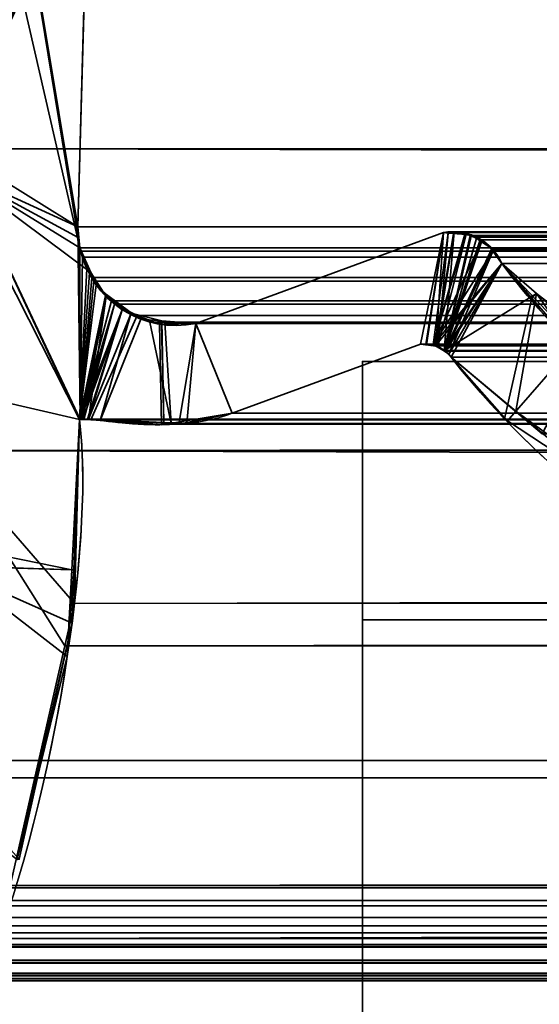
# Model space of a CAD drawing. Header units: millimetres. Extents: x -493 to 6693, y -115 to 135.
# Tile 409 of 656: x 1138.35 to 1142.37, y -4.98 to 2.65. Entities that reach past the tile are written whole.
import ezdxf

# ---------------------------------------------------------------- set-up
doc = ezdxf.new("R2010")
doc.units = ezdxf.units.MM
doc.layers.add('151', color=7, linetype='Continuous', true_color=0xffffff)

# ---------------------------------------------------------------- blocks, each defined once
blk = doc.blocks.new('UG_SURFACE_002')
at = {"layer": '151', "color": 252, "linetype": 'Continuous', "lineweight": 35}
for points in [[(2042.5, -15, 2200.2499), (2042.5, 125, 2200.2499), (957.5, 125, 2200.2499), (957.5, -15, 2200.2499)], [(1107.5, -15, 2050.2501), (1107.5, 125, 2050.2501), (1892.5, 125, 2050.2501), (1892.5, -15, 2050.2501)]]:
    blk.add_3dface(points, dxfattribs=at)
blk = doc.blocks.new('UG_SURFACE_088')
at = {"layer": '151', "color": 7, "linetype": 'Continuous', "lineweight": 35}
for points in [[(1141, 0, 2), (1141, 0, 2017), (1859, 0, 2017), (1859, 0, 2)], [(1141, -26, 2017), (1859, -26, 2017), (1859, 0, 2017), (1141, 0, 2017)], [(1141, 0, 2), (1859, 0, 2), (1859, -2), (1141, -2)], [(1141, -26, 2017), (1141, 0, 2017), (1141, 0, 2), (1141, -9, 30.5)], [(1141, 0, 2), (1141, -2), (1141, -9), (1141, -9, 30.5)], [(1141, -9), (1141, -2), (1859, -2), (1859, -9)]]:
    blk.add_3dface(points, dxfattribs=at)
blk = doc.blocks.new('UG_SURFACE_161')
at = {"layer": '151', "color": 252, "linetype": 'Continuous', "lineweight": 35}
for points in [[(1153, 3.0145, -6.75), (1138, 3.0145, -6.75), (1138, -16.9528, -6.75), (1862, -16.9528, -6.75)], [(1138, -16.9528, -7.75), (1138, 3.0145, -7.75), (1153, 3.0145, -7.75)], [(1153, 3.0145, -7.75), (1847, 3.0145, -7.75), (1138, -16.9528, -7.75)], [(1847, 3.0145, -7.75), (1862, 3.0145, -7.75), (1862, -16.9528, -7.75), (1138, -16.9528, -7.75)]]:
    blk.add_3dface(points, dxfattribs=at)
blk = doc.blocks.new('UG_SURFACE_165')
at = {"layer": '151', "color": 7, "linetype": 'Continuous', "lineweight": 35}
for points in [[(1138.8117, 0.8784, 2018.4383), (1137.9112, 6.3541, 2019.3388), (1137.8678, 5.0177, 2019.3822), (1137.8716, 4.9608, 2019.3784)], [(1137.9112, 6.3541, 2019.3388), (1138.799, 0.9593, 2018.451), (1138.7951, 1.0412, 2018.4548)], [(1137.9112, 6.3541, 2019.3388), (1138.8117, 0.8784, 2018.4383), (1138.799, 0.9593, 2018.451)], [(1138.7951, 1.0412, 2018.4548), (1138.8776, 3.9715, 2018.3723), (1137.9112, 6.3541, 2019.3388)], [(1137.825, 1.6459, -7.75), (1139.0734, 5.4097, -7.75), (1138.9108, 4.1239, -7.75), (1138.9031, 4.0887, -7.75)], [(1139.0734, 5.4097, -7.75), (1137.825, 1.6459, -7.75), (1137.8716, 4.9608, -7.75)], [(1137.8716, 4.9608, 2019.3784), (1137.825, 1.6459, 2019.4249), (1137.826, 1.4847, 2019.424), (1138.8117, 0.8784, 2018.4383)], [(1138.9031, 4.0887, -7.75), (1138.8776, 3.9715, -7.75), (1137.825, 1.6459, -7.75)], [(1138.8776, 3.9715, -7.75), (1138.7951, 1.0412, -7.75), (1137.8256, 1.4846, -7.75), (1137.825, 1.6459, -7.75)], [(1138.7951, 1.0412, -7.75), (1138.8776, 3.9715, -7.75), (1138.8776, 3.9715, 2018.3723), (1138.7951, 1.0412, 2018.4548)], [(1137.8256, 1.4846, -7.75), (1138.8117, 0.8784, -7.75), (1138.8961, 0.6882, -7.75)], [(1137.8256, 1.4846, -7.75), (1138.7951, 1.0412, -7.75), (1138.799, 0.9593, -7.75)], [(1138.799, 0.9593, -7.75), (1138.8117, 0.8784, -7.75), (1137.8256, 1.4846, -7.75)], [(1138.8961, 0.6882, -7.75), (1138.9387, 0.592, -7.75), (1138.8074, -0.4501, -7.75), (1137.8256, 1.4846, -7.75)], [(1137.8351, -1.4257, -7.75), (1137.8256, 1.4846, -7.75), (1138.8074, -0.4501, -7.75), (1138.7483, -1.6131, -7.75)], [(1137.826, 1.4847, 2019.424), (1138.8074, -0.4501, 2018.4426), (1138.8643, 0.7194, 2018.3856), (1138.8117, 0.8784, 2018.4383)], [(1138.8074, -0.4501, 2018.4426), (1137.826, 1.4847, 2019.424), (1137.8357, -0.2241, 2019.4142)], [(1138.799, 0.9593, -7.75), (1138.7951, 1.0412, -7.75), (1138.7951, 1.0412, 2018.4548), (1138.799, 0.9593, 2018.451)], [(1139.7102, 0.295, -7.75), (1141.6266, 0.997, -7.75), (1141.4485, 0.1329, -7.75), (1139.9915, -0.4009, -7.75)], [(1139.9915, -0.4009, 2017.2584), (1141.4485, 0.1329, 2015.8014), (1141.6266, 0.997, 2015.6233), (1139.7102, 0.295, 2017.5397)], [(1141.6266, 0.997, -7.75), (1139.7102, 0.295, -7.75), (1139.7102, 0.295, 2017.5397), (1141.6266, 0.997, 2015.6233)], [(1141.49, 0.1314, -7.75), (1141.4485, 0.1329, -7.75), (1141.6266, 0.997, -7.75)], [(1141.6266, 0.997, 2015.6233), (1141.4485, 0.1329, 2015.8014), (1141.4896, 0.1281, 2015.7604)], [(1141.4896, 0.1281, 2015.7604), (1141.5676, 0.119, 2015.6825), (1141.6266, 0.997, 2015.6233)], [(1141.5467, 0.1294, -7.75), (1141.49, 0.1314, -7.75), (1141.6266, 0.997, -7.75), (1141.6646, 0.9963, -7.75)], [(1141.6646, 0.9963, -7.75), (1141.7949, 0.9939, -7.75), (1141.5467, 0.1294, -7.75)], [(1141.5467, 0.1294, -7.75), (1141.7949, 0.9939, -7.75), (1141.8027, 0.9904, -7.75)], [(1141.5676, 0.119, 2015.6825), (1141.583, 0.1172, 2015.667), (1141.6644, 0.9939, 2015.5857), (1141.6266, 0.997, 2015.6233)], [(1141.583, 0.1172, 2015.667), (1141.803, 0.9825, 2015.4469), (1141.6644, 0.9939, 2015.5857)], [(1141.6266, 0.997, -7.75), (1141.6266, 0.997, 2015.6233), (1141.6644, 0.9939, 2015.5857)], [(1141.6644, 0.9939, 2015.5857), (1141.6646, 0.9963, -7.75), (1141.6266, 0.997, -7.75)], [(1141.6646, 0.9963, -7.75), (1141.6644, 0.9939, 2015.5857), (1141.803, 0.9825, 2015.4469)], [(1141.803, 0.9825, 2015.4469), (1141.7949, 0.9939, -7.75), (1141.6646, 0.9963, -7.75)], [(1141.803, 0.9825, 2015.4469), (1141.8027, 0.9904, -7.75), (1141.7949, 0.9939, -7.75)], [(1138.799, 0.9593, 2018.451), (1138.8117, 0.8784, 2018.4383), (1138.8117, 0.8784, -7.75), (1138.799, 0.9593, -7.75)], [(1141.5467, 0.1294, -7.75), (1141.8027, 0.9904, -7.75), (1141.9244, 0.9346, -7.75)], [(1141.5467, 0.1294, -7.75), (1141.9244, 0.9346, -7.75), (1141.9448, 0.9253, -7.75), (1142.0082, 0.8542, -7.75)], [(1141.8447, 0.979, 2015.4052), (1141.803, 0.9825, 2015.4469), (1141.583, 0.1172, 2015.667), (1141.634, 0.0805, 2015.6159)], [(1141.634, 0.0805, 2015.6159), (1141.9225, 0.9273, 2015.3277), (1141.8447, 0.979, 2015.4052)], [(1142.0023, 0.8741, 2015.2476), (1141.9225, 0.9273, 2015.3277), (1141.634, 0.0805, 2015.6159)], [(1141.8027, 0.9904, -7.75), (1141.803, 0.9825, 2015.4469), (1141.8447, 0.979, 2015.4052)], [(1141.8447, 0.979, 2015.4052), (1141.9244, 0.9346, -7.75), (1141.8027, 0.9904, -7.75)], [(1141.8447, 0.979, 2015.4052), (1141.9225, 0.9273, 2015.3277), (1141.9244, 0.9346, -7.75)], [(1141.9448, 0.9253, -7.75), (1141.9244, 0.9346, -7.75), (1141.9225, 0.9273, 2015.3277)], [(1141.9448, 0.9253, -7.75), (1141.9225, 0.9273, 2015.3277), (1142.0023, 0.8741, 2015.2476)], [(1142.0023, 0.8741, 2015.2476), (1142.0082, 0.8542, -7.75), (1141.9448, 0.9253, -7.75)], [(1138.8117, 0.8784, -7.75), (1138.8643, 0.7194, 2018.3856), (1138.8865, 0.6875, 2018.3635)], [(1138.8117, 0.8784, -7.75), (1138.8117, 0.8784, 2018.4383), (1138.8643, 0.7194, 2018.3856)], [(1138.8865, 0.6875, 2018.3635), (1138.8961, 0.6882, -7.75), (1138.8117, 0.8784, -7.75)], [(1142.0082, 0.8542, -7.75), (1142.058, 0.7985, -7.75), (1142.0786, 0.7573, -7.75), (1141.5467, 0.1294, -7.75)], [(1141.634, 0.0805, 2015.6159), (1141.6675, 0.0564, 2015.5826), (1142.013, 0.8578, 2015.2371), (1142.0023, 0.8741, 2015.2476)], [(1142.0786, 0.7573, 2015.1713), (1142.013, 0.8578, 2015.2371), (1141.6675, 0.0564, 2015.5826)], [(1142.0023, 0.8741, 2015.2476), (1142.013, 0.8578, 2015.2371), (1142.0082, 0.8542, -7.75)], [(1142.0082, 0.8542, -7.75), (1142.013, 0.8578, 2015.2371), (1142.0786, 0.7573, 2015.1713)], [(1142.0786, 0.7573, 2015.1713), (1142.058, 0.7985, -7.75), (1142.0082, 0.8542, -7.75)], [(1142.0786, 0.7573, 2015.1713), (1142.0786, 0.7573, -7.75), (1142.058, 0.7985, -7.75)], [(1138.8865, 0.6875, 2018.3635), (1138.8643, 0.7194, 2018.3856), (1138.8074, -0.4501, 2018.4426)], [(1138.8074, -0.4501, 2018.4426), (1139.0091, 0.5104, 2018.2409), (1138.8865, 0.6875, 2018.3635)], [(1138.8961, 0.6882, -7.75), (1138.8865, 0.6875, 2018.3635), (1139.0091, 0.5104, 2018.2409)], [(1139.0091, 0.5104, 2018.2409), (1138.9387, 0.592, -7.75), (1138.8961, 0.6882, -7.75)], [(1141.5663, 0.12, -7.75), (1141.5467, 0.1294, -7.75), (1142.0786, 0.7573, -7.75)], [(1142.0786, 0.7573, -7.75), (1141.634, 0.0875, -7.75), (1141.5663, 0.12, -7.75)], [(1141.6357, 0.0858, -7.75), (1141.634, 0.0875, -7.75), (1142.0786, 0.7573, -7.75), (1142.3471, 0.5267, -7.75)], [(1142.0786, 0.7573, 2015.1713), (1141.6675, 0.0564, 2015.5826), (1141.6857, 0.0331, 2015.5642)], [(1141.6857, 0.0331, 2015.5642), (1142.1003, -0.4437, 2015.1496), (1142.3118, 0.4897, 2014.9381), (1142.0786, 0.7573, 2015.1713)], [(1142.0786, 0.7573, -7.75), (1142.0786, 0.7573, 2015.1713), (1142.3118, 0.4897, 2014.9381)], [(1142.3118, 0.4897, 2014.9381), (1142.3471, 0.5267, -7.75), (1142.0786, 0.7573, -7.75)], [(1138.8074, -0.4501, -7.75), (1138.9387, 0.592, -7.75), (1139.0166, 0.518, -7.75)], [(1139.0091, 0.5104, 2018.2409), (1139.0166, 0.518, -7.75), (1138.9387, 0.592, -7.75)], [(1139.0166, 0.518, -7.75), (1139.1401, 0.4006, -7.75), (1138.8074, -0.4501, -7.75)], [(1138.8074, -0.4501, 2018.4426), (1139.0144, 0.5029, 2018.2357), (1139.0091, 0.5104, 2018.2409)], [(1139.0144, 0.5029, 2018.2357), (1138.8074, -0.4501, 2018.4426), (1138.8161, -0.447, 2018.4338)], [(1138.8161, -0.447, 2018.4338), (1138.8192, -0.4459, 2018.4307), (1139.0144, 0.5029, 2018.2357)], [(1139.0144, 0.5029, 2018.2357), (1138.8192, -0.4459, 2018.4307), (1138.8336, -0.4468, 2018.4164)], [(1138.8336, -0.4468, 2018.4164), (1138.8777, -0.4498, 2018.3723), (1139.0144, 0.5029, 2018.2357)], [(1139.2093, 0.3763, 2018.0407), (1139.0144, 0.5029, 2018.2357), (1138.8777, -0.4498, 2018.3723), (1138.9682, -0.4559, 2018.2817)], [(1139.0166, 0.518, -7.75), (1139.0091, 0.5104, 2018.2409), (1139.0144, 0.5029, 2018.2357)], [(1139.0166, 0.518, -7.75), (1139.0144, 0.5029, 2018.2357), (1139.2093, 0.3763, 2018.0407)], [(1139.2093, 0.3763, 2018.0407), (1139.1401, 0.4006, -7.75), (1139.0166, 0.518, -7.75)], [(1142.1876, -0.3837, -7.75), (1141.6857, 0.0331, -7.75), (1141.6357, 0.0858, -7.75), (1142.3471, 0.5267, -7.75)], [(1142.1003, -0.4437, 2015.1496), (1142.1225, -0.4582, 2015.1274), (1142.6305, 0.124, 2014.6196), (1142.3118, 0.4897, 2014.9381)], [(1143.7757, -1.7028, -7.75), (1142.1876, -0.3837, -7.75), (1142.3471, 0.5267, -7.75), (1143.8332, -0.7504, -7.75)], [(1142.3471, 0.5267, -7.75), (1142.3118, 0.4897, 2014.9381), (1142.6305, 0.124, 2014.6196)], [(1142.3471, 0.5267, -7.75), (1142.6305, 0.124, 2014.6196), (1143.8391, -0.6367, 2013.4108)], [(1143.8391, -0.6367, 2013.4108), (1143.8332, -0.7504, -7.75), (1142.3471, 0.5267, -7.75)], [(1138.8156, -0.4467, -7.75), (1138.8074, -0.4501, -7.75), (1139.1401, 0.4006, -7.75)], [(1138.8161, -0.4466, -7.75), (1138.8156, -0.4467, -7.75), (1139.1401, 0.4006, -7.75)], [(1138.8338, -0.4463, -7.75), (1138.8161, -0.4466, -7.75), (1139.1401, 0.4006, -7.75)], [(1139.1401, 0.4006, -7.75), (1138.8702, -0.4455, -7.75), (1138.8338, -0.4463, -7.75)], [(1138.8779, -0.4461, -7.75), (1138.8702, -0.4455, -7.75), (1139.1401, 0.4006, -7.75)], [(1138.8779, -0.4461, -7.75), (1139.1401, 0.4006, -7.75), (1139.2092, 0.3738, -7.75)], [(1139.2093, 0.3763, 2018.0407), (1139.2092, 0.3738, -7.75), (1139.1401, 0.4006, -7.75)], [(1139.2092, 0.3738, -7.75), (1139.4289, 0.2884, -7.75), (1139.4434, -0.4895, -7.75), (1138.8779, -0.4461, -7.75)], [(1138.9682, -0.4559, 2018.2817), (1139.2847, 0.3273, 2017.9653), (1139.2093, 0.3763, 2018.0407)], [(1139.4458, 0.3151, 2017.8041), (1139.2847, 0.3273, 2017.9653), (1138.9682, -0.4559, 2018.2817), (1139.4619, -0.4725, 2017.7882)], [(1139.2092, 0.3738, -7.75), (1139.2093, 0.3763, 2018.0407), (1139.2847, 0.3273, 2017.9653)], [(1139.2092, 0.3738, -7.75), (1139.2847, 0.3273, 2017.9653), (1139.4458, 0.3151, 2017.8041)], [(1139.4458, 0.3151, 2017.8041), (1139.4289, 0.2884, -7.75), (1139.2092, 0.3738, -7.75)], [(1139.4458, 0.3151, 2017.8041), (1139.4447, 0.2888, -7.75), (1139.4289, 0.2884, -7.75)], [(1139.4447, 0.2888, -7.75), (1139.4458, 0.3151, 2017.8041), (1139.7102, 0.295, 2017.5397)], [(1139.4619, -0.4725, 2017.7882), (1139.6384, -0.4785, 2017.6115), (1139.7102, 0.295, 2017.5397), (1139.4458, 0.3151, 2017.8041)], [(1139.4612, -0.4866, -7.75), (1139.4434, -0.4895, -7.75), (1139.4289, 0.2884, -7.75), (1139.4447, 0.2888, -7.75)], [(1139.4447, 0.2888, -7.75), (1139.7102, 0.295, -7.75), (1139.9915, -0.4009, -7.75), (1139.4612, -0.4866, -7.75)], [(1139.7102, 0.295, 2017.5397), (1139.7102, 0.295, -7.75), (1139.4447, 0.2888, -7.75)], [(1139.7102, 0.295, 2017.5397), (1139.6384, -0.4785, 2017.6115), (1139.9915, -0.4009, 2017.2584)], [(1141.4485, 0.1329, 2015.8014), (1139.9915, -0.4009, 2017.2584), (1139.9915, -0.4009, -7.75), (1141.4485, 0.1329, -7.75)], [(1141.4485, 0.1329, -7.75), (1141.49, 0.1314, -7.75), (1141.4896, 0.1281, 2015.7604)], [(1141.4896, 0.1281, 2015.7604), (1141.4485, 0.1329, 2015.8014), (1141.4485, 0.1329, -7.75)], [(1141.5676, 0.119, 2015.6825), (1141.4896, 0.1281, 2015.7604), (1141.49, 0.1314, -7.75)], [(1141.49, 0.1314, -7.75), (1141.5467, 0.1294, -7.75), (1141.5676, 0.119, 2015.6825)], [(1141.5467, 0.1294, -7.75), (1141.5663, 0.12, -7.75), (1141.5676, 0.119, 2015.6825)], [(1141.5663, 0.12, -7.75), (1141.634, 0.0875, -7.75), (1141.634, 0.0805, 2015.6159)], [(1141.634, 0.0805, 2015.6159), (1141.583, 0.1172, 2015.667), (1141.5663, 0.12, -7.75)], [(1141.583, 0.1172, 2015.667), (1141.5676, 0.119, 2015.6825), (1141.5663, 0.12, -7.75)], [(1141.634, 0.0875, -7.75), (1141.6357, 0.0858, -7.75), (1141.634, 0.0805, 2015.6159)], [(1141.6675, 0.0564, 2015.5826), (1141.634, 0.0805, 2015.6159), (1141.6357, 0.0858, -7.75)], [(1141.6357, 0.0858, -7.75), (1141.6857, 0.0331, -7.75), (1141.6857, 0.0331, 2015.5642)], [(1141.6857, 0.0331, 2015.5642), (1141.6675, 0.0564, 2015.5826), (1141.6357, 0.0858, -7.75)], [(1143.8391, -0.6367, 2013.4108), (1142.6305, 0.124, 2014.6196), (1142.1225, -0.4582, 2015.1274), (1143.8111, -1.5679, 2013.4389)], [(1141.6857, 0.0331, -7.75), (1142.1876, -0.3837, -7.75), (1142.1225, -0.4582, 2015.1274)], [(1142.1225, -0.4582, 2015.1274), (1142.1003, -0.4437, 2015.1496), (1141.6857, 0.0331, -7.75)], [(1142.1003, -0.4437, 2015.1496), (1141.6857, 0.0331, 2015.5642), (1141.6857, 0.0331, -7.75)], [(1138.7656, -1.6133, 2018.4846), (1138.8074, -0.4501, 2018.4426), (1137.8357, -0.2241, 2019.4142), (1137.7486, -1.5778, 2019.5014)], [(1138.7483, -1.6131, -7.75), (1138.8074, -0.4501, -7.75), (1138.8074, -0.4501, 2018.4426)], [(1138.8074, -0.4501, 2018.4426), (1138.7656, -1.6133, 2018.4846), (1138.7483, -1.6131, -7.75)], [(1138.8074, -0.4501, -7.75), (1138.8156, -0.4467, -7.75), (1138.8161, -0.447, 2018.4338)], [(1138.8161, -0.447, 2018.4338), (1138.8074, -0.4501, 2018.4426), (1138.8074, -0.4501, -7.75)], [(1138.8156, -0.4467, -7.75), (1138.8161, -0.4466, -7.75), (1138.8161, -0.447, 2018.4338)], [(1138.8336, -0.4468, 2018.4164), (1138.8192, -0.4459, 2018.4307), (1138.8161, -0.4466, -7.75)], [(1138.8192, -0.4459, 2018.4307), (1138.8161, -0.447, 2018.4338), (1138.8161, -0.4466, -7.75)], [(1138.8161, -0.4466, -7.75), (1138.8338, -0.4463, -7.75), (1138.8336, -0.4468, 2018.4164)], [(1138.8777, -0.4498, 2018.3723), (1138.8336, -0.4468, 2018.4164), (1138.8338, -0.4463, -7.75)], [(1138.8338, -0.4463, -7.75), (1138.8702, -0.4455, -7.75), (1138.8777, -0.4498, 2018.3723)], [(1138.8702, -0.4455, -7.75), (1138.8779, -0.4461, -7.75), (1138.8777, -0.4498, 2018.3723)], [(1138.9682, -0.4559, 2018.2817), (1138.8777, -0.4498, 2018.3723), (1138.8779, -0.4461, -7.75)], [(1138.8779, -0.4461, -7.75), (1139.4434, -0.4895, -7.75), (1139.4619, -0.4725, 2017.7882)], [(1139.4619, -0.4725, 2017.7882), (1138.9682, -0.4559, 2018.2817), (1138.8779, -0.4461, -7.75)], [(1139.4612, -0.4866, -7.75), (1139.9915, -0.4009, -7.75), (1139.9915, -0.4009, 2017.2584)], [(1139.9915, -0.4009, 2017.2584), (1139.6384, -0.4785, 2017.6115), (1139.4612, -0.4866, -7.75)], [(1143.8111, -1.5679, 2013.4389), (1142.1225, -0.4582, 2015.1274), (1142.1876, -0.3837, -7.75)], [(1142.1876, -0.3837, -7.75), (1143.7757, -1.7028, -7.75), (1143.8111, -1.5679, 2013.4389)], [(1139.4434, -0.4895, -7.75), (1139.4612, -0.4866, -7.75), (1139.4619, -0.4725, 2017.7882)], [(1139.6384, -0.4785, 2017.6115), (1139.4619, -0.4725, 2017.7882), (1139.4612, -0.4866, -7.75)], [(1137.8103, -1.5852, -7.75), (1137.8351, -1.4257, -7.75), (1138.7483, -1.6131, -7.75)], [(1138.7142, -2.283, -7.75), (1138.3269, -3.8554, -7.75), (1137.5484, -3.2703, -7.75), (1137.8103, -1.5852, -7.75)], [(1137.7486, -1.5778, 2019.5014), (1137.6516, -3.085, 2019.5985), (1138.3424, -3.8528, 2018.9075), (1138.7507, -2.0249, 2018.4994)], [(1138.7507, -2.0249, 2018.4994), (1138.7656, -1.6133, 2018.4846), (1137.7486, -1.5778, 2019.5014)], [(1137.8103, -1.5852, -7.75), (1138.7483, -1.6131, -7.75), (1138.7142, -2.283, -7.75)], [(1138.7142, -2.283, -7.75), (1138.7483, -1.6131, -7.75), (1138.7656, -1.6133, 2018.4846)], [(1138.7656, -1.6133, 2018.4846), (1138.7507, -2.0249, 2018.4994), (1138.7142, -2.283, -7.75)], [(1138.7507, -2.0249, 2018.4994), (1138.3269, -3.8554, -7.75), (1138.7142, -2.283, -7.75)], [(1138.7507, -2.0249, 2018.4994), (1138.3424, -3.8528, 2018.9075), (1138.3269, -3.8554, -7.75)]]:
    blk.add_3dface(points, dxfattribs=at)
blk = doc.blocks.new('UG_SURFACE_166')
at = {"layer": '151', "color": 7, "linetype": 'Continuous', "lineweight": 35}
for points in [[(1138.8776, 3.9715, 2018.3723), (1138.7951, 1.0412, 2018.4548), (1137.825, 1.6459, 2019.4249), (1137.8716, 4.9608, 2019.3784)], [(1862.175, 1.6459, 2019.4249), (1862.1284, 4.9608, 2019.3784), (1137.8716, 4.9608, 2019.3784), (1137.825, 1.6459, 2019.4249)], [(1138.7951, 1.0412, 2018.4548), (1138.8776, 3.9715, 2018.3723), (1861.1224, 3.9715, 2018.3723), (1861.2049, 1.0412, 2018.4548)], [(1137.7392, -0.6892, 2019.5107), (1137.825, 1.6459, 2019.4249), (1138.8074, -0.4501, 2018.4426), (1138.7697, -1.8721, 2018.4803)], [(1862.1695, 0.0733, 2019.4194), (1137.825, 1.6459, 2019.4249), (1137.7392, -0.6892, 2019.5107)], [(1137.825, 1.6459, 2019.4249), (1138.7951, 1.0412, 2018.4548), (1138.8147, -0.4469, 2018.4352), (1138.8124, -0.4479, 2018.4376)], [(1138.8124, -0.4479, 2018.4376), (1138.8074, -0.4501, 2018.4426), (1137.825, 1.6459, 2019.4249)], [(1862.1695, 0.0733, 2019.4194), (1862.175, 1.6459, 2019.4249), (1137.825, 1.6459, 2019.4249)], [(1138.8147, -0.4469, 2018.4352), (1138.7951, 1.0412, 2018.4548), (1138.8117, 0.8784, 2018.4383)], [(1138.7951, 1.0412, 2018.4548), (1861.2012, 0.9603, 2018.4512), (1861.1883, 0.8784, 2018.4383)], [(1138.7951, 1.0412, 2018.4548), (1861.2049, 1.0412, 2018.4548), (1861.2012, 0.9603, 2018.4512)], [(1861.1883, 0.8784, 2018.4383), (1138.8117, 0.8784, 2018.4383), (1138.7951, 1.0412, 2018.4548)], [(1139.7102, 0.295, 2017.5397), (1141.6266, 0.997, 2015.6233), (1141.4485, 0.1329, 2015.8014), (1139.9915, -0.4009, 2017.2584)], [(1141.6266, 0.997, 2015.6233), (1139.7102, 0.295, 2017.5397), (1860.2898, 0.295, 2017.5397), (1858.3734, 0.997, 2015.6233)], [(1141.4968, 0.1297, 2015.7533), (1141.4485, 0.1329, 2015.8014), (1141.6266, 0.997, 2015.6233)], [(1141.6266, 0.997, 2015.6233), (1141.7067, 1.0043, 2015.5432), (1141.5606, 0.1255, 2015.6894), (1141.4968, 0.1297, 2015.7533)], [(1141.5691, 0.1208, 2015.6808), (1141.5606, 0.1255, 2015.6894), (1141.7067, 1.0043, 2015.5432), (1141.709, 1.0038, 2015.5411)], [(1141.709, 1.0038, 2015.5411), (1141.6334, 0.0854, 2015.6167), (1141.5691, 0.1208, 2015.6808)], [(1141.7067, 1.0043, 2015.5432), (1141.6266, 0.997, 2015.6233), (1858.3734, 0.997, 2015.6233)], [(1141.6334, 0.0854, 2015.6167), (1141.709, 1.0038, 2015.5411), (1141.8332, 0.974, 2015.4169)], [(1141.7067, 1.0043, 2015.5432), (1858.3734, 0.997, 2015.6233), (1858.2933, 1.0043, 2015.5432)], [(1858.2933, 1.0043, 2015.5432), (1858.291, 1.0038, 2015.5411), (1141.709, 1.0038, 2015.5411), (1141.7067, 1.0043, 2015.5432)], [(1141.709, 1.0038, 2015.5411), (1858.291, 1.0038, 2015.5411), (1858.1668, 0.974, 2015.4169), (1141.8332, 0.974, 2015.4169)], [(1141.8332, 0.974, 2015.4169), (1141.8852, 0.9616, 2015.3649), (1141.6334, 0.0854, 2015.6167)], [(1141.6334, 0.0854, 2015.6167), (1141.8852, 0.9616, 2015.3649), (1141.9122, 0.941, 2015.3377)], [(1141.9122, 0.941, 2015.3377), (1142.0065, 0.8695, 2015.2435), (1141.6433, 0.08, 2015.6066), (1141.6334, 0.0854, 2015.6167)], [(1141.8852, 0.9616, 2015.3649), (1141.8332, 0.974, 2015.4169), (1858.1668, 0.974, 2015.4169)], [(1141.8852, 0.9616, 2015.3649), (1858.1668, 0.974, 2015.4169), (1858.1148, 0.9616, 2015.3649)], [(1858.1148, 0.9616, 2015.3649), (1141.9122, 0.941, 2015.3377), (1141.8852, 0.9616, 2015.3649)], [(1858.1148, 0.9616, 2015.3649), (1858.0878, 0.941, 2015.3377), (1141.9122, 0.941, 2015.3377)], [(1142.0065, 0.8695, 2015.2435), (1141.9122, 0.941, 2015.3377), (1858.0878, 0.941, 2015.3377)], [(1142.0065, 0.8695, 2015.2435), (1858.0878, 0.941, 2015.3377), (1857.9935, 0.8695, 2015.2435)], [(1138.8117, 0.8784, 2018.4383), (1138.8186, 0.8526, 2018.4314), (1138.8309, 0.8061, 2018.4193), (1138.8147, -0.4469, 2018.4352)], [(1138.8117, 0.8784, 2018.4383), (1861.1883, 0.8784, 2018.4383), (1861.1794, 0.8544, 2018.4293)], [(1861.1794, 0.8544, 2018.4293), (1138.8186, 0.8526, 2018.4314), (1138.8117, 0.8784, 2018.4383)], [(1138.8309, 0.8061, 2018.4193), (1138.8186, 0.8526, 2018.4314), (1861.1794, 0.8544, 2018.4293)], [(1138.8309, 0.8061, 2018.4193), (1861.1794, 0.8544, 2018.4293), (1861.1114, 0.6712, 2018.3613)], [(1141.6433, 0.08, 2015.6066), (1142.0065, 0.8695, 2015.2435), (1142.0085, 0.8664, 2015.2414)], [(1142.0085, 0.8664, 2015.2414), (1142.0786, 0.7573, 2015.1713), (1141.6433, 0.08, 2015.6066)], [(1857.9935, 0.8695, 2015.2435), (1142.0085, 0.8664, 2015.2414), (1142.0065, 0.8695, 2015.2435)], [(1857.9935, 0.8695, 2015.2435), (1857.9915, 0.8664, 2015.2414), (1142.0085, 0.8664, 2015.2414)], [(1142.0085, 0.8664, 2015.2414), (1857.9915, 0.8664, 2015.2414), (1857.9214, 0.7573, 2015.1713), (1142.0786, 0.7573, 2015.1713)], [(1138.8147, -0.4469, 2018.4352), (1138.8309, 0.8061, 2018.4193), (1138.905, 0.6498, 2018.3451)], [(1138.8309, 0.8061, 2018.4193), (1861.1114, 0.6712, 2018.3613), (1861.0958, 0.65, 2018.3458)], [(1861.0958, 0.65, 2018.3458), (1138.905, 0.6498, 2018.3451), (1138.8309, 0.8061, 2018.4193)], [(1141.6857, 0.0331, 2015.5642), (1141.6433, 0.08, 2015.6066), (1142.0786, 0.7573, 2015.1713)], [(1142.0786, 0.7573, 2015.1713), (1142.7251, 0.074, 2014.5249), (1142.3917, -0.5588, 2014.8582), (1141.6857, 0.0331, 2015.5642)], [(1142.0786, 0.7573, 2015.1713), (1857.9214, 0.7573, 2015.1713), (1857.2749, 0.074, 2014.5249), (1142.7251, 0.074, 2014.5249)], [(1138.905, 0.6498, 2018.3451), (1138.9185, 0.6214, 2018.3315), (1138.8147, -0.4469, 2018.4352)], [(1138.8147, -0.4469, 2018.4352), (1138.9185, 0.6214, 2018.3315), (1139.0568, 0.4692, 2018.1932)], [(1138.905, 0.6498, 2018.3451), (1861.0958, 0.65, 2018.3458), (1860.993, 0.5104, 2018.2431)], [(1138.9185, 0.6214, 2018.3315), (1138.905, 0.6498, 2018.3451), (1860.993, 0.5104, 2018.2431)], [(1138.9185, 0.6214, 2018.3315), (1860.993, 0.5104, 2018.2431), (1860.9424, 0.4748, 2018.1923)], [(1860.9424, 0.4748, 2018.1923), (1139.0568, 0.4692, 2018.1932), (1138.9185, 0.6214, 2018.3315)], [(1139.0568, 0.4692, 2018.1932), (1139.079, 0.4448, 2018.1711), (1138.8147, -0.4469, 2018.4352)], [(1139.079, 0.4448, 2018.1711), (1139.0568, 0.4692, 2018.1932), (1860.9424, 0.4748, 2018.1923)], [(1139.079, 0.4448, 2018.1711), (1860.9424, 0.4748, 2018.1923), (1860.7571, 0.3446, 2018.007)], [(1138.8216, -0.4472, 2018.4283), (1138.8147, -0.4469, 2018.4352), (1139.079, 0.4448, 2018.1711)], [(1139.079, 0.4448, 2018.1711), (1138.8431, -0.4483, 2018.4069), (1138.8216, -0.4472, 2018.4283)], [(1139.079, 0.4448, 2018.1711), (1139.2545, 0.3554, 2017.9956), (1138.8972, -0.4509, 2018.3527), (1138.8431, -0.4483, 2018.4069)], [(1139.079, 0.4448, 2018.1711), (1860.7571, 0.3446, 2018.007), (1860.7485, 0.3429, 2017.9985)], [(1860.7485, 0.3429, 2017.9985), (1139.2545, 0.3554, 2017.9956), (1139.079, 0.4448, 2018.1711)], [(1139.2545, 0.3554, 2017.9956), (1139.3539, 0.3048, 2017.8962), (1139.5192, -0.4812, 2017.731), (1138.8972, -0.4509, 2018.3527)], [(1139.3539, 0.3048, 2017.8962), (1139.2545, 0.3554, 2017.9956), (1860.7485, 0.3429, 2017.9985)], [(1139.47, 0.3016, 2017.7801), (1139.3539, 0.3048, 2017.8962), (1860.7485, 0.3429, 2017.9985)], [(1139.5192, -0.4812, 2017.731), (1139.3539, 0.3048, 2017.8962), (1139.47, 0.3016, 2017.7801)], [(1860.7485, 0.3429, 2017.9985), (1860.5286, 0.3, 2017.7786), (1139.47, 0.3016, 2017.7801)], [(1139.47, 0.3016, 2017.7801), (1139.7102, 0.295, 2017.5397), (1139.577, -0.484, 2017.673), (1139.5192, -0.4812, 2017.731)], [(1139.47, 0.3016, 2017.7801), (1860.5286, 0.3, 2017.7786), (1860.4199, 0.2788, 2017.6699)], [(1139.7102, 0.295, 2017.5397), (1139.47, 0.3016, 2017.7801), (1860.4199, 0.2788, 2017.6699)], [(1139.9915, -0.4009, 2017.2584), (1139.577, -0.484, 2017.673), (1139.7102, 0.295, 2017.5397)], [(1860.4199, 0.2788, 2017.6699), (1860.2898, 0.295, 2017.5397), (1139.7102, 0.295, 2017.5397)], [(1858.5515, 0.1329, 2015.8014), (1860.0085, -0.4009, 2017.2584), (1139.9915, -0.4009, 2017.2584), (1141.4485, 0.1329, 2015.8014)], [(1858.5515, 0.1329, 2015.8014), (1141.4485, 0.1329, 2015.8014), (1141.4968, 0.1297, 2015.7533)], [(1858.5011, 0.1363, 2015.7511), (1141.4968, 0.1297, 2015.7533), (1141.5606, 0.1255, 2015.6894)], [(1858.5011, 0.1363, 2015.7511), (1858.5031, 0.1361, 2015.753), (1141.4968, 0.1297, 2015.7533)], [(1141.4968, 0.1297, 2015.7533), (1858.5031, 0.1361, 2015.753), (1858.5515, 0.1329, 2015.8014)], [(1141.5606, 0.1255, 2015.6894), (1858.4315, 0.1144, 2015.6815), (1858.5011, 0.1363, 2015.7511)], [(1141.5606, 0.1255, 2015.6894), (1141.5691, 0.1208, 2015.6808), (1858.4315, 0.1144, 2015.6815)], [(1858.3826, 0.0991, 2015.6326), (1141.5691, 0.1208, 2015.6808), (1141.6334, 0.0854, 2015.6167)], [(1858.3826, 0.0991, 2015.6326), (1858.4315, 0.1144, 2015.6815), (1141.5691, 0.1208, 2015.6808)], [(1141.6334, 0.0854, 2015.6167), (1858.3674, 0.0844, 2015.6174), (1858.3826, 0.0991, 2015.6326)], [(1858.3674, 0.0844, 2015.6174), (1141.6334, 0.0854, 2015.6167), (1141.6433, 0.08, 2015.6066)], [(1141.6433, 0.08, 2015.6066), (1858.3143, 0.0331, 2015.5642), (1858.3674, 0.0844, 2015.6174)], [(1141.6433, 0.08, 2015.6066), (1141.6857, 0.0331, 2015.5642), (1858.3143, 0.0331, 2015.5642)], [(1137.7392, -0.6892, 2019.5107), (1862.2143, -0.6902, 2019.4643), (1862.1695, 0.0733, 2019.4194)], [(1858.3143, 0.0331, 2015.5642), (1141.6857, 0.0331, 2015.5642), (1142.3917, -0.5588, 2014.8582)], [(1138.7697, -1.8721, 2018.4803), (1861.1926, -0.4501, 2018.4426), (1861.187, -1.4242, 2018.4369)], [(1138.7697, -1.8721, 2018.4803), (1138.8074, -0.4501, 2018.4426), (1861.1926, -0.4501, 2018.4426)], [(1138.8124, -0.4479, 2018.4376), (1861.1876, -0.4479, 2018.4376), (1861.1926, -0.4501, 2018.4426), (1138.8074, -0.4501, 2018.4426)], [(1861.1853, -0.4469, 2018.4352), (1138.8124, -0.4479, 2018.4376), (1138.8147, -0.4469, 2018.4352)], [(1861.1853, -0.4469, 2018.4352), (1861.1876, -0.4479, 2018.4376), (1138.8124, -0.4479, 2018.4376)], [(1138.8147, -0.4469, 2018.4352), (1138.8216, -0.4472, 2018.4283), (1861.1785, -0.4472, 2018.4286)], [(1861.1785, -0.4472, 2018.4286), (1861.1853, -0.4469, 2018.4352), (1138.8147, -0.4469, 2018.4352)], [(1138.8216, -0.4472, 2018.4283), (1138.8431, -0.4483, 2018.4069), (1861.1569, -0.4482, 2018.4071)], [(1861.1569, -0.4482, 2018.4071), (1861.1785, -0.4472, 2018.4286), (1138.8216, -0.4472, 2018.4283)], [(1861.1029, -0.4506, 2018.353), (1861.1569, -0.4482, 2018.4071), (1138.8431, -0.4483, 2018.4069)], [(1138.8431, -0.4483, 2018.4069), (1138.8972, -0.4509, 2018.3527), (1861.1029, -0.4506, 2018.353)], [(1860.4814, -0.4784, 2017.7314), (1861.1029, -0.4506, 2018.353), (1138.8972, -0.4509, 2018.3527)], [(1138.8972, -0.4509, 2018.3527), (1139.5192, -0.4812, 2017.731), (1860.4814, -0.4784, 2017.7314)], [(1139.577, -0.484, 2017.673), (1860.0085, -0.4009, 2017.2584), (1860.3992, -0.4821, 2017.6492)], [(1139.577, -0.484, 2017.673), (1139.9915, -0.4009, 2017.2584), (1860.0085, -0.4009, 2017.2584)], [(1860.3992, -0.4821, 2017.6492), (1860.4814, -0.4784, 2017.7314), (1139.5192, -0.4812, 2017.731)], [(1860.3992, -0.4821, 2017.6492), (1139.5192, -0.4812, 2017.731), (1139.577, -0.484, 2017.673)], [(1138.6945, -2.2, 2018.5554), (1138.1754, -4.4656, 2019.0747), (1137.651, -3.0879, 2019.5992), (1137.7392, -0.6892, 2019.5107)], [(1862.3573, -3.122, 2019.6073), (1137.7392, -0.6892, 2019.5107), (1137.651, -3.0879, 2019.5992)], [(1138.7697, -1.8721, 2018.4803), (1138.6945, -2.2, 2018.5554), (1137.7392, -0.6892, 2019.5107)], [(1862.3573, -3.122, 2019.6073), (1862.2143, -0.6902, 2019.4643), (1137.7392, -0.6892, 2019.5107)], [(1861.187, -1.4242, 2018.4369), (1138.6945, -2.2, 2018.5554), (1138.7697, -1.8721, 2018.4803)], [(1861.187, -1.4242, 2018.4369), (1861.2999, -2.2073, 2018.5499), (1138.6945, -2.2, 2018.5554)], [(1861.413, -2.9929, 2018.6632), (1138.1754, -4.4656, 2019.0747), (1138.6945, -2.2, 2018.5554)], [(1138.6945, -2.2, 2018.5554), (1861.2999, -2.2073, 2018.5499), (1861.413, -2.9929, 2018.6632)], [(1861.413, -2.9929, 2018.6632), (1861.8217, -4.4666, 2019.0716), (1138.1754, -4.4656, 2019.0747)], [(1137.651, -3.0879, 2019.5992), (1137.5993, -3.223, 2019.6507), (1862.3973, -3.2256, 2019.6474)], [(1137.651, -3.0879, 2019.5992), (1862.3973, -3.2256, 2019.6474), (1862.3573, -3.122, 2019.6073)], [(1862.3973, -3.2256, 2019.6474), (1137.5993, -3.223, 2019.6507), (1137.2817, -4.0566, 2019.9683)], [(1137.2817, -4.0566, 2019.9683), (1862.7183, -4.0566, 2019.9683), (1862.3973, -3.2256, 2019.6474)], [(1862.7634, -4.1716, 2020.0133), (1862.7251, -4.074, 2019.9752), (1137.2749, -4.074, 2019.9752), (1137.2366, -4.1716, 2020.0133)], [(1137.2749, -4.074, 2019.9752), (1862.7251, -4.074, 2019.9752), (1862.7183, -4.0566, 2019.9683), (1137.2817, -4.0566, 2019.9683)], [(1137.2318, -4.2122, 2020.0181), (1862.7682, -4.2122, 2020.0181), (1862.7634, -4.1716, 2020.0133)], [(1137.2366, -4.1716, 2020.0133), (1137.2318, -4.2122, 2020.0181), (1862.7634, -4.1716, 2020.0133)], [(1862.7682, -4.2122, 2020.0181), (1137.2318, -4.2122, 2020.0181), (1137.2213, -4.3021, 2020.0286)], [(1862.7787, -4.3021, 2020.0286), (1862.7682, -4.2122, 2020.0181), (1137.2213, -4.3021, 2020.0286)], [(1137.2213, -4.3021, 2020.0286), (1137.2303, -4.3666, 2020.0198), (1862.7697, -4.3666, 2020.0198), (1862.7787, -4.3021, 2020.0286)], [(1862.7622, -4.4209, 2020.0121), (1137.2303, -4.3666, 2020.0198), (1137.2378, -4.4209, 2020.0121)], [(1862.7622, -4.4209, 2020.0121), (1862.7697, -4.3666, 2020.0198), (1137.2303, -4.3666, 2020.0198)], [(1137.2378, -4.4209, 2020.0121), (1137.2737, -4.513, 2019.9764), (1862.7263, -4.513, 2019.9764), (1862.7622, -4.4209, 2020.0121)], [(1138.1602, -4.5319, 2019.0897), (1138.1754, -4.4656, 2019.0747), (1861.8217, -4.4666, 2019.0716)], [(1861.8217, -4.4666, 2019.0716), (1861.8398, -4.5319, 2019.0897), (1138.1602, -4.5319, 2019.0897)], [(1862.7263, -4.513, 2019.9764), (1137.2737, -4.513, 2019.9764), (1137.2796, -4.5281, 2019.9704)], [(1862.7204, -4.5281, 2019.9704), (1862.7263, -4.513, 2019.9764), (1137.2796, -4.5281, 2019.9704)], [(1137.2796, -4.5281, 2019.9704), (1137.359, -4.634, 2019.891), (1862.641, -4.634, 2019.891), (1862.7204, -4.5281, 2019.9704)], [(1138.0705, -4.6511, 2019.1796), (1861.8398, -4.5319, 2019.0897), (1861.9295, -4.6511, 2019.1796)], [(1138.0705, -4.6511, 2019.1796), (1138.1602, -4.5319, 2019.0897), (1861.8398, -4.5319, 2019.0897)], [(1862.641, -4.634, 2019.891), (1137.359, -4.634, 2019.891), (1137.3727, -4.6524, 2019.8772)], [(1862.6273, -4.6524, 2019.8772), (1862.641, -4.634, 2019.891), (1137.3727, -4.6524, 2019.8772)], [(1137.3727, -4.6524, 2019.8772), (1137.4831, -4.7332, 2019.7668), (1862.5169, -4.7332, 2019.7668), (1862.6273, -4.6524, 2019.8772)], [(1138.0633, -4.6559, 2019.1867), (1861.9367, -4.6559, 2019.1867), (1862.0602, -4.7382, 2019.3102), (1137.9398, -4.7382, 2019.3102)], [(1861.9295, -4.6511, 2019.1796), (1138.0633, -4.6559, 2019.1867), (1138.0705, -4.6511, 2019.1796)], [(1861.9295, -4.6511, 2019.1796), (1861.9367, -4.6559, 2019.1867), (1138.0633, -4.6559, 2019.1867)], [(1137.4996, -4.7378, 2019.7504), (1862.5004, -4.7378, 2019.7504), (1862.5169, -4.7332, 2019.7668), (1137.4831, -4.7332, 2019.7668)], [(1137.6394, -4.7769, 2019.6106), (1862.3606, -4.7769, 2019.6106), (1862.5004, -4.7378, 2019.7504), (1137.4996, -4.7378, 2019.7504)], [(1862.3027, -4.7931, 2019.5527), (1137.6394, -4.7769, 2019.6106), (1137.6973, -4.7931, 2019.5527)], [(1862.3027, -4.7931, 2019.5527), (1862.3606, -4.7769, 2019.6106), (1137.6394, -4.7769, 2019.6106)], [(1137.6973, -4.7931, 2019.5527), (1862.2063, -4.7758, 2019.4564), (1862.3027, -4.7931, 2019.5527)], [(1137.6973, -4.7931, 2019.5527), (1137.7937, -4.7758, 2019.4564), (1862.2063, -4.7758, 2019.4564)], [(1862.0836, -4.7538, 2019.3336), (1137.7937, -4.7758, 2019.4564), (1137.9164, -4.7538, 2019.3336)], [(1862.0836, -4.7538, 2019.3336), (1862.2063, -4.7758, 2019.4564), (1137.7937, -4.7758, 2019.4564)], [(1137.9164, -4.7538, 2019.3336), (1862.0602, -4.7382, 2019.3102), (1862.0836, -4.7538, 2019.3336)], [(1137.9164, -4.7538, 2019.3336), (1137.9398, -4.7382, 2019.3102), (1862.0602, -4.7382, 2019.3102)]]:
    blk.add_3dface(points, dxfattribs=at)
blk = doc.blocks.new('UG_SURFACE_172')
at = {"layer": '151', "color": 252, "linetype": 'Continuous', "lineweight": 35}
for points in [[(1135.5, -21.92, 2021.75), (1864.5, -21.92, 2021.75), (1864.5, 12.92, 2021.75), (1135.5, 12.92, 2021.75)], [(1137, -21.92, 2020.2501), (1137, 12.92, 2020.2501), (1863, 12.92, 2020.2501), (1863, -21.92, 2020.2501)]]:
    blk.add_3dface(points, dxfattribs=at)

msp = doc.modelspace()

# ---------------------------------------------------------------- linework, layer by layer
at = {"layer": '151', "color": 253, "linetype": 'Continuous', "lineweight": -3}
for p, q in [((1138.8776, 3.9715, 2018.3724), (1138.7951, 1.0412, 2018.4549)), ((1138.7951, 1.0412, -7.75), (1138.8776, 3.9715, -7.75)), ((1138.8776, 3.9715, 2018.3724), (1138.7951, 1.0412, 2018.4549)), ((1862.175, 1.6459, 2019.425), (1137.825, 1.6459, 2019.425)), ((1138.7951, 1.0412, 2018.4549), (1861.2049, 1.0412, 2018.4549)), ((1138.7951, 1.0412, -7.75), (1138.7951, 1.0412, 2018.4549)), ((1139.7101, 0.295, 2017.5399), (1141.6266, 0.997, 2015.6234)), ((1139.7101, 0.295, -7.75), (1141.6266, 0.997, -7.75)), ((1139.7101, 0.295, 2017.5399), (1141.6266, 0.997, 2015.6234)), ((1141.6266, 0.997, -7.75), (1141.6266, 0.997, 2015.6234)), ((1141.6266, 0.997, 2015.6234), (1858.3734, 0.997, 2015.6234)), ((1138.8117, 0.8784, 2018.4383), (1861.1883, 0.8784, 2018.4383)), ((1138.8117, 0.8784, -7.75), (1138.8117, 0.8784, 2018.4383)), ((1142.0786, 0.7573, -7.75), (1142.0786, 0.7573, 2015.1714)), ((1142.0786, 0.7573, 2015.1714), (1857.9214, 0.7573, 2015.1714)), ((1139.7101, 0.295, 2017.5399), (1860.2899, 0.295, 2017.5399)), ((1139.7101, 0.295, -7.75), (1139.7101, 0.295, 2017.5399)), ((1141.4485, 0.1329, 2015.8015), (1139.9916, -0.4009, 2017.2584)), ((1141.4485, 0.1329, -7.75), (1139.9916, -0.4009, -7.75)), ((1139.9916, -0.4009, 2017.2584), (1141.4485, 0.1329, 2015.8015)), ((1141.4485, 0.1329, 2015.8015), (1141.4485, 0.1329, -7.75)), ((1858.5515, 0.1329, 2015.8015), (1141.4485, 0.1329, 2015.8015)), ((1141, 0, 2), (1141, -2)), ((1141.6857, 0.0331, 2015.5643), (1141.6857, 0.0331, -7.75)), ((1858.3143, 0.0331, 2015.5643), (1141.6857, 0.0331, 2015.5643)), ((1141, 0, 2), (1859, 0, 2)), ((1141, 0, 2017), (1141, -26, 2017)), ((1141, 0, 2017), (1141, 0, 2)), ((1141, 0, 2017), (1859, 0, 2017)), ((1138.8074, -0.4501, 2018.4426), (1138.8074, -0.4501, -7.75)), ((1861.1926, -0.4501, 2018.4426), (1138.8074, -0.4501, 2018.4426)), ((1860.0084, -0.4009, 2017.2584), (1139.9916, -0.4009, 2017.2584)), ((1139.9916, -0.4009, 2017.2584), (1139.9916, -0.4009, -7.75)), ((1141, -2), (1859, -2)), ((1141, -2), (1141, -9)), ((1862.7183, -4.0566, 2019.9683), (1137.2817, -4.0566, 2019.9683)), ((1861.8398, -4.5319, 2019.0898), (1138.1602, -4.5319, 2019.0898)), ((1862.5169, -4.7332, 2019.7669), (1137.4831, -4.7332, 2019.7669))]:
    msp.add_line(p, q, dxfattribs=at)
for points in [[(1138.8117, 0.8784, 2018.4383), (1138.8001, 0.9319, 2018.4499), (1138.7948, 0.9864, 2018.4552), (1138.7951, 1.0412, 2018.4549)], [(1138.7951, 1.0412, -7.75), (1138.7948, 0.9864, -7.75), (1138.8001, 0.9319, -7.75), (1138.8117, 0.8784, -7.75)], [(1142.0786, 0.7573, 2015.1714), (1142.0025, 0.9333, 2015.2475), (1141.8149, 1.0331, 2015.4351), (1141.6266, 0.997, 2015.6234)], [(1141.6266, 0.997, -7.75), (1141.8149, 1.0331, -7.75), (1142.0025, 0.9333, -7.75), (1142.0786, 0.7573, -7.75)], [(1139.7101, 0.295, 2017.5399), (1139.3009, 0.208, 2017.9491), (1138.8988, 0.4692, 2018.3512), (1138.8117, 0.8784, 2018.4383)], [(1138.8117, 0.8784, -7.75), (1138.8988, 0.4692, -7.75), (1139.3009, 0.208, -7.75), (1139.7101, 0.295, -7.75)], [(1142.0786, 0.7573, -7.75), (1143.5586, -1.1772, -7.75), (1145.9855, -2.1357, -7.75), (1148.3876, -1.7357, -7.75)], [(1148.3876, -1.7357, 2008.8624), (1145.9855, -2.1357, 2011.2645), (1143.5586, -1.1772, 2013.6914), (1142.0786, 0.7573, 2015.1714)], [(1141.4485, 0.1329, 2015.8015), (1141.5402, 0.1489, 2015.7098), (1141.633, 0.1099, 2015.617), (1141.6857, 0.0331, 2015.5643)], [(1141.4485, 0.1329, -7.75), (1141.5402, 0.1489, -7.75), (1141.633, 0.1099, -7.75), (1141.6857, 0.0331, -7.75)], [(1141.6857, 0.0331, -7.75), (1143.2574, -1.9513, -7.75), (1145.7947, -2.9092, -7.75), (1148.2856, -2.4582, -7.75)], [(1148.2856, -2.4582, 2008.9644), (1145.7947, -2.9092, 2011.4553), (1143.2574, -1.9513, 2013.9926), (1141.6857, 0.0331, 2015.5643)], [(1138.1602, -4.5319, -7.75), (1138.6602, -3.1669, -7.75), (1138.9217, -1.2606, -7.75), (1138.8074, -0.4501, -7.75)], [(1138.8074, -0.4501, 2018.4426), (1138.9217, -1.2606, 2018.3283), (1138.6602, -3.1669, 2018.5898), (1138.1602, -4.5319, 2019.0898)], [(1138.8074, -0.4501, 2018.4426), (1138.8617, -0.4108, 2018.3883), (1139.4574, -0.5906, 2017.7926), (1139.9916, -0.4009, 2017.2584)], [(1138.8074, -0.4501, -7.75), (1138.8617, -0.4108, -7.75), (1139.4574, -0.5906, -7.75), (1139.9916, -0.4009, -7.75)]]:
    msp.add_open_spline(points, degree=3, dxfattribs=at)
for points, knots in [([(1138.8117, 0.8784, 2018.4383), (1138.8103, 0.8851, 2018.4397), (1138.8089, 0.8919, 2018.4411), (1138.8063, 0.9056, 2018.4437), (1138.8052, 0.9124, 2018.4448), (1138.803, 0.9262, 2018.447), (1138.802, 0.9331, 2018.448), (1138.8002, 0.947, 2018.4498), (1138.7994, 0.954, 2018.4506), (1138.7981, 0.9679, 2018.4519), (1138.7975, 0.9749, 2018.4525), (1138.7965, 0.989, 2018.4535), (1138.7961, 0.996, 2018.4539), (1138.7952, 1.0158, 2018.4548), (1138.795, 1.0285, 2018.455), (1138.7951, 1.0412, 2018.4549)], [0, 0, 0, 0, 0.128117, 0.128117, 0.256235, 0.256235, 0.384352, 0.384352, 0.512468, 0.512468, 0.640584, 0.640584, 0.768699, 0.768699, 1, 1, 1, 1]), ([(1142.0786, 0.7573, 2015.1714), (1142.06, 0.8004, 2015.19), (1142.0347, 0.8384, 2015.2153), (1141.9704, 0.9095, 2015.2796), (1141.9285, 0.94, 2015.3215), (1141.8282, 0.9899, 2015.4218), (1141.767, 1.0039, 2015.483), (1141.6799, 1.0045, 2015.5701), (1141.6531, 1.0021, 2015.5969), (1141.6266, 0.997, 2015.6234)], [0, 0, 0, 0, 0.21172, 0.21172, 0.48397, 0.48397, 0.842606, 0.842606, 1, 1, 1, 1]), ([(1139.7101, 0.295, 2017.5399), (1139.5927, 0.27, 2017.6573), (1139.4705, 0.273, 2017.7795), (1139.2582, 0.3309, 2017.9918), (1139.1637, 0.377, 2018.0863), (1139.02, 0.4921, 2018.23), (1138.9645, 0.551, 2018.2855), (1138.8829, 0.6758, 2018.3671), (1138.8523, 0.7385, 2018.3977), (1138.8234, 0.8296, 2018.4266), (1138.817, 0.8538, 2018.433), (1138.8117, 0.8784, 2018.4383)], [0, 0, 0, 0, 0.336418, 0.336418, 0.611476, 0.611476, 0.80217, 0.80217, 0.949507, 0.949507, 1, 1, 1, 1]), ([(1148.3876, -1.7357, 2008.8624), (1147.2632, -1.923, 2009.9868), (1146.1398, -1.8246, 2011.1102), (1144.5014, -1.226, 2012.7486), (1143.9755, -0.9539, 2013.2745), (1142.9724, -0.2357, 2014.2776), (1142.4959, 0.2119, 2014.7541), (1142.0786, 0.7573, 2015.1714)], [0, 0, 0, 0, 0.5, 0.5, 0.75, 0.75, 1, 1, 1, 1]), ([(1141.4485, 0.1329, 2015.8015), (1141.4857, 0.1394, 2015.7643), (1141.5241, 0.137, 2015.7259), (1141.5895, 0.1165, 2015.6605), (1141.6179, 0.1015, 2015.6321), (1141.6587, 0.067, 2015.5913), (1141.6732, 0.0513, 2015.5768), (1141.6857, 0.0331, 2015.5643)], [0, 0, 0, 0, 0.441696, 0.441696, 0.790152, 0.790152, 1, 1, 1, 1]), ([(1141.6857, 0.0331, 2015.5643), (1142.1283, -0.5258, 2015.1217), (1142.6182, -0.9718, 2014.6318), (1143.666, -1.7016, 2013.584), (1144.2277, -1.9829, 2013.0223), (1145.9254, -2.5783, 2011.3246), (1147.1153, -2.6701, 2010.1347), (1148.2856, -2.4582, 2008.9644)], [0, 0, 0, 0, 0.25, 0.25, 0.5, 0.5, 1, 1, 1, 1]), ([(1138.1602, -4.5319, 2019.0898), (1138.3906, -3.9029, 2018.8594), (1138.5536, -3.2313, 2018.6964), (1138.7307, -2.2024, 2018.5193), (1138.7779, -1.8537, 2018.4721), (1138.8357, -1.1542, 2018.4143), (1138.8573, -0.8041, 2018.3927), (1138.8074, -0.4501, 2018.4426)], [0, 0, 0, 0, 0.5, 0.5, 0.75, 0.75, 1, 1, 1, 1]), ([(1138.8074, -0.4501, 2018.4426), (1138.8097, -0.4485, 2018.4403), (1138.8122, -0.4476, 2018.4378), (1138.8267, -0.4435, 2018.4233), (1138.8391, -0.4441, 2018.4109), (1138.8997, -0.4461, 2018.3503), (1138.948, -0.4534, 2018.302), (1139.1892, -0.4824, 2018.0608), (1139.3836, -0.4981, 2017.8664), (1139.7164, -0.4738, 2017.5336), (1139.8562, -0.449, 2017.3938), (1139.9916, -0.4009, 2017.2584)], [0, 0, 0, 0, 0.006369, 0.006369, 0.037203, 0.037203, 0.159144, 0.159144, 0.647754, 0.647754, 1, 1, 1, 1])]:
    msp.add_open_spline(points, degree=3, knots=knots, dxfattribs=at)

# ---------------------------------------------------------------- block references
for name in ['UG_SURFACE_172', 'UG_SURFACE_002', 'UG_SURFACE_161', 'UG_SURFACE_165', 'UG_SURFACE_166', 'UG_SURFACE_088']:
    msp.add_blockref(name, (0, 0), dxfattribs=at)

doc.saveas('drawing.dxf')
